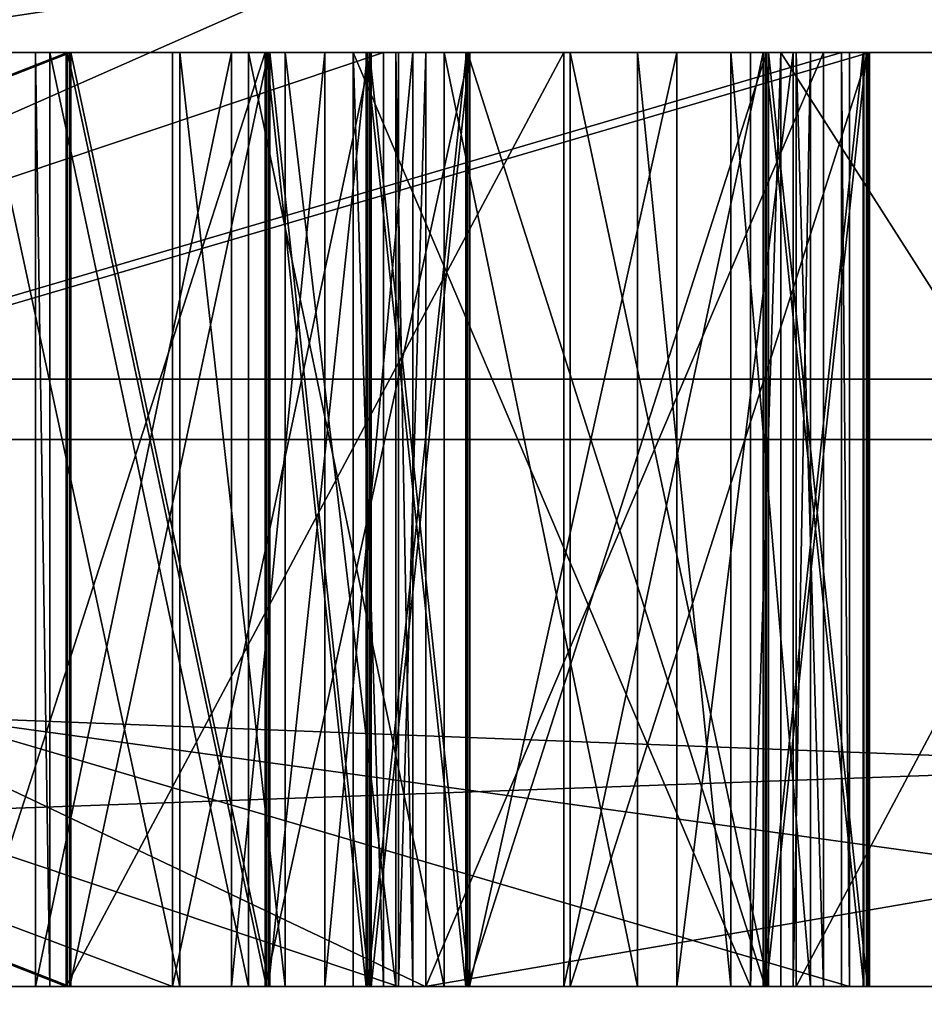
# Model space of a CAD drawing. Header units: millimetres. Extents: x -198 to 325, y 0 to 239.
# Tile 322 of 468: x 316.5999 to 316.6967, y 42.9981 to 43.1035. Entities that reach past the tile are written whole.
import ezdxf

# ---------------------------------------------------------------- set-up
doc = ezdxf.new("R2010")
doc.units = ezdxf.units.MM
doc.header["$LTSCALE"] = 65.185185
for name, color, linetype in [('2038', 7, 'CONTINUOUS'), ('2088', 7, 'CONTINUOUS'), ('2089', 7, 'CONTINUOUS'), ('2091', 7, 'CONTINUOUS'), ('2092', 7, 'CONTINUOUS'), ('307', 7, 'CONTINUOUS'), ('312', 7, 'CONTINUOUS'), ('315', 7, 'CONTINUOUS'), ('316', 7, 'CONTINUOUS'), ('320', 7, 'CONTINUOUS'), ('324', 7, 'CONTINUOUS'), ('472', 7, 'CONTINUOUS'), ('473', 7, 'CONTINUOUS'), ('474', 7, 'CONTINUOUS'), ('475', 7, 'CONTINUOUS'), ('476', 7, 'CONTINUOUS'), ('487', 7, 'CONTINUOUS'), ('488', 7, 'CONTINUOUS'), ('489', 7, 'CONTINUOUS'), ('490', 7, 'CONTINUOUS'), ('491', 7, 'CONTINUOUS'), ('493', 7, 'CONTINUOUS'), ('494', 7, 'CONTINUOUS'), ('495', 7, 'CONTINUOUS'), ('501', 7, 'CONTINUOUS'), ('502', 7, 'CONTINUOUS'), ('503', 7, 'CONTINUOUS'), ('504', 7, 'CONTINUOUS'), ('505', 7, 'CONTINUOUS'), ('506', 7, 'CONTINUOUS'), ('507', 7, 'CONTINUOUS'), ('508', 7, 'CONTINUOUS'), ('510', 7, 'CONTINUOUS'), ('511', 7, 'CONTINUOUS'), ('512', 7, 'CONTINUOUS'), ('513', 7, 'CONTINUOUS'), ('514', 7, 'CONTINUOUS'), ('515', 7, 'CONTINUOUS'), ('516', 7, 'CONTINUOUS'), ('517', 7, 'CONTINUOUS'), ('518', 7, 'CONTINUOUS'), ('520', 7, 'CONTINUOUS'), ('521', 7, 'CONTINUOUS'), ('522', 7, 'CONTINUOUS'), ('523', 7, 'CONTINUOUS'), ('524', 7, 'CONTINUOUS'), ('525', 7, 'CONTINUOUS'), ('526', 7, 'CONTINUOUS'), ('527', 7, 'CONTINUOUS'), ('528', 7, 'CONTINUOUS'), ('529', 7, 'CONTINUOUS'), ('530', 7, 'CONTINUOUS'), ('531', 7, 'CONTINUOUS'), ('532', 7, 'CONTINUOUS'), ('533', 7, 'CONTINUOUS'), ('534', 7, 'CONTINUOUS'), ('539', 7, 'CONTINUOUS'), ('540', 7, 'CONTINUOUS'), ('541', 7, 'CONTINUOUS'), ('542', 7, 'CONTINUOUS'), ('543', 7, 'CONTINUOUS'), ('544', 7, 'CONTINUOUS'), ('545', 7, 'CONTINUOUS'), ('546', 7, 'CONTINUOUS'), ('547', 7, 'CONTINUOUS'), ('548', 7, 'CONTINUOUS'), ('549', 7, 'CONTINUOUS'), ('550', 7, 'CONTINUOUS'), ('551', 7, 'CONTINUOUS'), ('552', 7, 'CONTINUOUS'), ('553', 7, 'CONTINUOUS'), ('554', 7, 'CONTINUOUS'), ('555', 7, 'CONTINUOUS'), ('556', 7, 'CONTINUOUS')]:
    doc.layers.add(name, color=color, linetype=linetype)

msp = doc.modelspace()

# ---------------------------------------------------------------- linework, layer by layer
at = {"layer": '2038', "color": 7, "linetype": 'CONTINUOUS'}
for points in [[(316.91267, 43, -11.04479), (315.94291, 43, -12.40418), (315.18989, 43, -11.82465), (316.91267, 43, -11.04479)], [(316.92915, 43, -9.16307), (316.91267, 43, -11.04479), (315.18989, 43, -11.82465), (316.92915, 43, -9.16307)], [(316.91262, 43, 11.04487), (317.7674, 43, 9.61039), (315.18991, 43, 11.82464), (316.91262, 43, 11.04487)], [(315.18991, 43, 11.82464), (317.7674, 43, 9.61039), (316.92916, 43, 9.16305), (315.18991, 43, 11.82464)], [(315.94285, 43, 12.40425), (316.91262, 43, 11.04487), (315.18991, 43, 11.82464), (315.94285, 43, 12.40425)]]:
    msp.add_3dface(points, dxfattribs=at)
at = {"layer": '2088', "color": 7, "linetype": 'CONTINUOUS'}
for points in [[(315.94285, 43, 12.40425), (314.86358, 43, 13.67844), (316.86529, 42.91213, 11.49856), (315.94285, 43, 12.40425)], [(316.86529, 42.91213, 11.49856), (314.86358, 43, 13.67844), (314.96315, 42.91213, 13.88378), (316.86529, 42.91213, 11.49856)], [(316.91262, 43, 11.04487), (315.94285, 43, 12.40425), (316.86529, 42.91213, 11.49856), (316.91262, 43, 11.04487)]]:
    msp.add_3dface(points, dxfattribs=at)
at = {"layer": '2089', "color": 7, "linetype": 'CONTINUOUS'}
for points in [[(314.96315, 42.91213, -13.88378), (315.94291, 43, -12.40418), (316.86529, 42.91213, -11.49856), (314.96315, 42.91213, -13.88378)], [(315.94291, 43, -12.40418), (316.91267, 43, -11.04479), (316.86529, 42.91213, -11.49856), (315.94291, 43, -12.40418)]]:
    msp.add_3dface(points, dxfattribs=at)
at = {"layer": '2091', "color": 7, "linetype": 'CONTINUOUS'}
for points in [[(315.18991, 43, 11.82464), (316.92916, 43, 9.16305), (314.79649, 42.5, 11.51636), (315.18991, 43, 11.82464)], [(316.92916, 43, 9.16305), (316.49026, 42.5, 8.92377), (314.79649, 42.5, 11.51636), (316.92916, 43, 9.16305)], [(316.92916, 43, 9.16305), (318.20663, 43, 6.25131), (316.49026, 42.5, 8.92377), (316.92916, 43, 9.16305)], [(318.20663, 43, 6.25131), (317.73419, 42.5, 6.08779), (316.49026, 42.5, 8.92377), (318.20663, 43, 6.25131)]]:
    msp.add_3dface(points, dxfattribs=at)
at = {"layer": '2092', "color": 7, "linetype": 'CONTINUOUS'}
for points in [[(316.92915, 43, -9.16307), (315.18989, 43, -11.82465), (316.49025, 42.5, -8.92379), (316.92915, 43, -9.16307)], [(316.92915, 43, -9.16307), (316.49025, 42.5, -8.92379), (317.73418, 42.5, -6.0878), (316.92915, 43, -9.16307)]]:
    msp.add_3dface(points, dxfattribs=at)
at = {"layer": '307', "color": 7, "linetype": 'CONTINUOUS'}
for points in [[(315.13411, 43, 11.11563), (316.80035, 43, 8.38713), (315.53269, 43, 12.41116), (315.13411, 43, 11.11563)], [(315.53269, 43, 12.41116), (316.80035, 43, 8.38713), (317.34146, 43, 9.72509), (315.53269, 43, 12.41116)], [(317.37368, 43, -7.12403), (315.91369, 43, -9.9677), (316.06529, 43, -11.71384), (317.37368, 43, -7.12403)], [(317.75294, 43, -8.95207), (317.37368, 43, -7.12403), (316.06529, 43, -11.71384), (317.75294, 43, -8.95207)]]:
    msp.add_3dface(points, dxfattribs=at)
at = {"layer": '312', "color": 7, "linetype": 'CONTINUOUS'}
for points in [[(316.64325, 43, 2.93421), (315.8805, 43, 5.78051), (316.63553, 43, 0.65498), (316.64325, 43, 2.93421)], [(316.63553, 43, 0.65498), (315.8805, 43, 5.78051), (316.34106, 43, 0.54157), (316.63553, 43, 0.65498)], [(315.88051, 43, -5.78049), (316.64325, 43, -2.93418), (316.04529, 43, -2.8288), (315.88051, 43, -5.78049)], [(316.04529, 43, -2.8288), (316.64325, 43, -2.93418), (316.3381, 43, -0.64569), (316.04529, 43, -2.8288)], [(316.3381, 43, -0.64569), (316.64325, 43, -2.93418), (316.3703, 43, -0.63622), (316.3381, 43, -0.64569)], [(316.63879, 43, 0.55087), (316.63553, 43, 0.65498), (316.34106, 43, 0.54157), (316.63879, 43, 0.55087)], [(316.64041, 43, 0.49881), (316.34268, 43, 0.48951), (316.34742, 43, 0.29165), (316.64041, 43, 0.49881)], [(316.64334, 43, 0.4051), (316.64041, 43, 0.49881), (316.34742, 43, 0.29165), (316.64334, 43, 0.4051)], [(316.6878, 43, 0.29718), (316.64334, 43, 0.4051), (316.34742, 43, 0.29165), (316.6878, 43, 0.29718)], [(316.68865, 43, 0.24511), (316.34827, 43, 0.23958), (316.35039, 43, 0.15625), (316.68865, 43, 0.24511)], [(316.60485, 43, -0.22974), (316.34953, 43, -0.22917), (316.60307, 43, -0.31998), (316.60485, 43, -0.22974)], [(316.60307, 43, -0.31998), (316.34953, 43, -0.22917), (316.60155, 43, -0.37205), (316.60307, 43, -0.31998)], [(316.60155, 43, -0.37205), (316.34953, 43, -0.22917), (316.51739, 43, -0.33832), (316.60155, 43, -0.37205)], [(316.60496, 43, -0.17765), (316.3499, 43, -0.0625), (316.34965, 43, -0.17708), (316.60496, 43, -0.17765)], [(316.60522, 43, -0.06307), (316.3499, 43, -0.0625), (316.60496, 43, -0.17765), (316.60522, 43, -0.06307)], [(316.60534, 43, -0.01099), (316.35027, 43, 0.10417), (316.35002, 43, -0.01042), (316.60534, 43, -0.01099)], [(316.61623, 43, 0.10357), (316.35027, 43, 0.10417), (316.60534, 43, -0.01099), (316.61623, 43, 0.10357)], [(316.69081, 43, 0.15549), (316.68865, 43, 0.24511), (316.35039, 43, 0.15625), (316.69081, 43, 0.15549)], [(316.3703, 43, -0.63622), (316.64325, 43, -2.93418), (316.42378, 43, -0.62736), (316.3703, 43, -0.63622)], [(316.42378, 43, -0.62736), (316.64325, 43, -2.93418), (316.59392, 43, -0.63235), (316.42378, 43, -0.62736)], [(316.53805, 43, -0.35976), (316.60155, 43, -0.37205), (316.51739, 43, -0.33832), (316.53805, 43, -0.35976)], [(316.5581, 43, -0.40204), (316.60155, 43, -0.37205), (316.53805, 43, -0.35976), (316.5581, 43, -0.40204)], [(316.59544, 43, -0.58029), (316.60155, 43, -0.37205), (316.5581, 43, -0.40204), (316.59544, 43, -0.58029)], [(316.59392, 43, -0.63235), (316.64325, 43, -2.93418), (316.62612, 43, -0.62287), (316.59392, 43, -0.63235)], [(316.61701, 43, -0.5705), (316.60155, 43, -0.37205), (316.59544, 43, -0.58029), (316.61701, 43, -0.5705)], [(316.62251, 43, -0.38308), (316.60155, 43, -0.37205), (316.61701, 43, -0.5705), (316.62251, 43, -0.38308)], [(316.62434, 43, -0.32061), (316.60485, 43, -0.22974), (316.60307, 43, -0.31998), (316.62434, 43, -0.32061)], [(316.65809, 43, -0.20902), (316.60485, 43, -0.22974), (316.6453, 43, -0.33164), (316.65809, 43, -0.20902)], [(316.6453, 43, -0.33164), (316.60485, 43, -0.22974), (316.62434, 43, -0.32061), (316.6453, 43, -0.33164)], [(316.62626, 43, -0.16728), (316.60522, 43, -0.06307), (316.60496, 43, -0.17765), (316.62626, 43, -0.16728)], [(316.62647, 43, -0.07353), (316.60522, 43, -0.06307), (316.62626, 43, -0.16728), (316.62647, 43, -0.07353)], [(316.62664, 43, -0.00062), (316.61623, 43, 0.10357), (316.60534, 43, -0.01099), (316.62664, 43, -0.00062)], [(316.63746, 43, 0.08269), (316.61623, 43, 0.10357), (316.6373, 43, 0.00978), (316.63746, 43, 0.08269)], [(316.6373, 43, 0.00978), (316.61623, 43, 0.10357), (316.62664, 43, -0.00062), (316.6373, 43, 0.00978)], [(316.62826, 43, -0.54999), (316.62251, 43, -0.38308), (316.61701, 43, -0.5705), (316.62826, 43, -0.54999)], [(316.63253, 43, -0.40422), (316.62251, 43, -0.38308), (316.62826, 43, -0.54999), (316.63253, 43, -0.40422)], [(316.62612, 43, -0.62287), (316.64325, 43, -2.93418), (316.648, 43, -0.60267), (316.62612, 43, -0.62287)], [(316.63693, 43, -0.15689), (316.62647, 43, -0.07353), (316.62626, 43, -0.16728), (316.63693, 43, -0.15689)], [(316.63709, 43, -0.08397), (316.62647, 43, -0.07353), (316.63693, 43, -0.15689), (316.63709, 43, -0.08397)], [(316.64011, 43, -0.50865), (316.63253, 43, -0.40422), (316.62826, 43, -0.54999), (316.64011, 43, -0.50865)], [(316.64194, 43, -0.44618), (316.63253, 43, -0.40422), (316.64011, 43, -0.50865), (316.64194, 43, -0.44618)], [(316.67807, 43, 0.65631), (316.64325, 43, 2.93421), (316.63553, 43, 0.65498), (316.67807, 43, 0.65631)], [(316.64761, 43, -0.13608), (316.63709, 43, -0.08397), (316.63693, 43, -0.15689), (316.64761, 43, -0.13608)], [(316.64768, 43, -0.10483), (316.63709, 43, -0.08397), (316.64761, 43, -0.13608), (316.64768, 43, -0.10483)], [(316.64798, 43, 0.03059), (316.63746, 43, 0.08269), (316.6373, 43, 0.00978), (316.64798, 43, 0.03059)], [(316.64803, 43, 0.05142), (316.63746, 43, 0.08269), (316.64798, 43, 0.03059), (316.64803, 43, 0.05142)], [(316.9, 43, 0.00001), (316.64325, 43, 2.93421), (316.84472, 43, 0.43224), (316.9, 43, 0.00001)], [(316.84472, 43, 0.43224), (316.64325, 43, 2.93421), (316.83246, 43, 0.48396), (316.84472, 43, 0.43224)], [(316.83246, 43, 0.48396), (316.64325, 43, 2.93421), (316.80989, 43, 0.52494), (316.83246, 43, 0.48396)], [(316.80989, 43, 0.52494), (316.64325, 43, 2.93421), (316.77734, 43, 0.54477), (316.80989, 43, 0.52494)], [(316.77734, 43, 0.54477), (316.64325, 43, 2.93421), (316.74512, 43, 0.55419), (316.77734, 43, 0.54477)], [(316.74512, 43, 0.55419), (316.64325, 43, 2.93421), (316.68132, 43, 0.55219), (316.74512, 43, 0.55419)], [(316.68132, 43, 0.55219), (316.64325, 43, 2.93421), (316.67807, 43, 0.65631), (316.68132, 43, 0.55219)], [(316.64325, 43, -2.93418), (316.9, 43, 0.00001), (316.67018, 43, -0.57206), (316.64325, 43, -2.93418)], [(316.648, 43, -0.60267), (316.64325, 43, -2.93418), (316.67018, 43, -0.57206), (316.648, 43, -0.60267)], [(316.68587, 43, 0.40643), (316.64334, 43, 0.4051), (316.6878, 43, 0.29718), (316.68587, 43, 0.40643)], [(316.66596, 43, -0.35309), (316.65809, 43, -0.20902), (316.6453, 43, -0.33164), (316.66596, 43, -0.35309)], [(316.6478, 43, -0.05275), (316.67964, 43, -0.08407), (316.67978, 43, -0.02157), (316.6478, 43, -0.05275)], [(316.67941, 43, -0.18823), (316.65809, 43, -0.20902), (316.67598, 43, -0.37423), (316.67941, 43, -0.18823)], [(316.67598, 43, -0.37423), (316.65809, 43, -0.20902), (316.66596, 43, -0.35309), (316.67598, 43, -0.37423)], [(316.65878, 43, 0.10348), (316.68001, 43, 0.0826), (316.6907, 43, 0.10341), (316.65878, 43, 0.10348)], [(316.67018, 43, -0.57206), (316.9, 43, 0.00001), (316.68265, 43, -0.5099), (316.67018, 43, -0.57206)], [(316.68448, 43, -0.44742), (316.67941, 43, -0.18823), (316.67598, 43, -0.37423), (316.68448, 43, -0.44742)], [(316.69012, 43, -0.15701), (316.67941, 43, -0.18823), (316.68448, 43, -0.44742), (316.69012, 43, -0.15701)], [(316.67964, 43, -0.08407), (316.69021, 43, -0.11534), (316.67978, 43, -0.02157), (316.67964, 43, -0.08407)], [(316.67978, 43, -0.02157), (316.69021, 43, -0.11534), (316.69049, 43, 0.00966), (316.67978, 43, -0.02157)], [(316.68001, 43, 0.0826), (316.69058, 43, 0.05132), (316.6907, 43, 0.10341), (316.68001, 43, 0.0826)], [(316.68265, 43, -0.5099), (316.9, 43, 0.00001), (316.68448, 43, -0.44742), (316.68265, 43, -0.5099)], [(316.68294, 43, 0.50014), (316.68587, 43, 0.40643), (316.73611, 43, 0.5018), (316.68294, 43, 0.50014)], [(316.9, 43, 0.00001), (316.69012, 43, -0.15701), (316.68448, 43, -0.44742), (316.9, 43, 0.00001)], [(316.73611, 43, 0.5018), (316.68587, 43, 0.40643), (316.69081, 43, 0.15549), (316.73611, 43, 0.5018)], [(316.68587, 43, 0.40643), (316.6878, 43, 0.29718), (316.69081, 43, 0.15549), (316.68587, 43, 0.40643)], [(316.6878, 43, 0.29718), (316.68865, 43, 0.24511), (316.69081, 43, 0.15549), (316.6878, 43, 0.29718)], [(316.69012, 43, -0.15701), (316.9, 43, 0.00001), (316.69021, 43, -0.11534), (316.69012, 43, -0.15701)], [(316.69021, 43, -0.11534), (316.9, 43, 0.00001), (316.69049, 43, 0.00966), (316.69021, 43, -0.11534)], [(316.69049, 43, 0.00966), (316.9, 43, 0.00001), (316.69058, 43, 0.05132), (316.69049, 43, 0.00966)], [(316.69058, 43, 0.05132), (316.9, 43, 0.00001), (316.6907, 43, 0.10341), (316.69058, 43, 0.05132)], [(316.6907, 43, 0.10341), (316.9, 43, 0.00001), (316.69081, 43, 0.15549), (316.6907, 43, 0.10341)], [(316.9, 43, 0.00001), (316.79501, 43, 0.24683), (316.69081, 43, 0.15549), (316.9, 43, 0.00001)], [(316.79501, 43, 0.24683), (316.73611, 43, 0.5018), (316.69081, 43, 0.15549), (316.79501, 43, 0.24683)]]:
    msp.add_3dface(points, dxfattribs=at)
at = {"layer": '315', "color": 7, "linetype": 'CONTINUOUS'}
for points in [[(317.47162, 43.06504, 9.79497), (316.36572, 43.21787, 11.63752), (315.64987, 43.06504, 12.50122), (317.47162, 43.06504, 9.79497)], [(315.96114, 43.21787, -12.18649), (317.6872, 43.21787, -9.50956), (316.18004, 43.06504, -11.807), (315.96114, 43.21787, -12.18649)], [(316.18004, 43.06504, -11.807), (317.6872, 43.21787, -9.50956), (317.88207, 43.06504, -9.02389), (316.18004, 43.06504, -11.807)], [(317.99989, 43.21787, 8.90352), (316.36572, 43.21787, 11.63752), (317.47162, 43.06504, 9.79497), (317.99989, 43.21787, 8.90352)], [(315.53269, 43, 12.41116), (317.34146, 43, 9.72509), (315.64987, 43.06504, 12.50122), (315.53269, 43, 12.41116)], [(317.34146, 43, 9.72509), (317.47162, 43.06504, 9.79497), (315.64987, 43.06504, 12.50122), (317.34146, 43, 9.72509)], [(317.75294, 43, -8.95207), (316.06529, 43, -11.71384), (317.88207, 43.06504, -9.02389), (317.75294, 43, -8.95207)], [(316.06529, 43, -11.71384), (316.18004, 43.06504, -11.807), (317.88207, 43.06504, -9.02389), (316.06529, 43, -11.71384)]]:
    msp.add_3dface(points, dxfattribs=at)
at = {"layer": '316', "color": 7, "linetype": 'CONTINUOUS'}
for points in [[(316.80035, 43, 8.38713), (315.13411, 43, 11.11563), (315.48727, 43.18118, 10.26198), (316.80035, 43, 8.38713)], [(316.80035, 43, 8.38713), (315.48727, 43.18118, 10.26198), (316.95693, 43.18118, 7.59119), (316.80035, 43, 8.38713)], [(315.91369, 43, -9.9677), (317.10894, 43.18118, -7.24209), (315.69432, 43.18118, -9.94243), (315.91369, 43, -9.9677)], [(315.91369, 43, -9.9677), (317.37368, 43, -7.12403), (317.10894, 43.18118, -7.24209), (315.91369, 43, -9.9677)]]:
    msp.add_3dface(points, dxfattribs=at)
at = {"layer": '320', "color": 7, "linetype": 'CONTINUOUS'}
for points in [[(316.06874, 43.2, -5.84855), (316.84021, 43.2, -2.96939), (316.51996, 43.05858, -4.18342), (316.06874, 43.2, -5.84855)], [(316.84021, 43.2, 2.96939), (316.06874, 43.2, 5.84855), (316.51996, 43.05858, 4.18342), (316.84021, 43.2, 2.96939)], [(316.84021, 43.2, -2.96939), (316.98322, 43.05858, -1.40727), (316.51996, 43.05858, -4.18342), (316.84021, 43.2, -2.96939)], [(316.84021, 43.2, 2.96939), (316.51996, 43.05858, 4.18342), (316.98322, 43.05858, 1.40727), (316.84021, 43.2, 2.96939)], [(315.8805, 43, 5.78051), (316.64325, 43, 2.93421), (316.51996, 43.05858, 4.18342), (315.8805, 43, 5.78051)], [(316.64325, 43, -2.93418), (315.88051, 43, -5.78049), (316.51996, 43.05858, -4.18342), (316.64325, 43, -2.93418)], [(316.51996, 43.05858, 4.18342), (316.64325, 43, 2.93421), (316.98322, 43.05858, 1.40727), (316.51996, 43.05858, 4.18342)], [(316.98322, 43.05858, -1.40727), (316.64325, 43, -2.93418), (316.51996, 43.05858, -4.18342), (316.98322, 43.05858, -1.40727)], [(316.64325, 43, 2.93421), (316.9, 43, 0.00001), (316.98322, 43.05858, 1.40727), (316.64325, 43, 2.93421)], [(316.9, 43, 0.00001), (316.64325, 43, -2.93418), (316.98322, 43.05858, -1.40727), (316.9, 43, 0.00001)]]:
    msp.add_3dface(points, dxfattribs=at)
at = {"layer": '324', "color": 7, "linetype": 'CONTINUOUS'}
for points in [[(316.34106, 43.1, 0.54157), (316.34268, 43.1, 0.48951), (316.63879, 43.1, 0.55087), (316.34106, 43.1, 0.54157)], [(316.63879, 43.1, 0.55087), (316.34268, 43.1, 0.48951), (316.64041, 43.1, 0.49881), (316.63879, 43.1, 0.55087)], [(316.34742, 43.1, 0.29165), (316.34827, 43.1, 0.23958), (316.6878, 43.1, 0.29718), (316.34742, 43.1, 0.29165)], [(316.6878, 43.1, 0.29718), (316.34827, 43.1, 0.23958), (316.68865, 43.1, 0.24511), (316.6878, 43.1, 0.29718)], [(316.34953, 43.1, -0.22917), (316.60485, 43.1, -0.22974), (316.34965, 43.1, -0.17708), (316.34953, 43.1, -0.22917)], [(316.34965, 43.1, -0.17708), (316.60485, 43.1, -0.22974), (316.60496, 43.1, -0.17765), (316.34965, 43.1, -0.17708)], [(316.3499, 43.1, -0.0625), (316.60522, 43.1, -0.06307), (316.35002, 43.1, -0.01042), (316.3499, 43.1, -0.0625)], [(316.35002, 43.1, -0.01042), (316.60522, 43.1, -0.06307), (316.60534, 43.1, -0.01099), (316.35002, 43.1, -0.01042)], [(316.35039, 43.1, 0.15625), (316.35027, 43.1, 0.10417), (316.61623, 43.1, 0.10357), (316.35039, 43.1, 0.15625)], [(316.69081, 43.1, 0.15549), (316.35039, 43.1, 0.15625), (316.6907, 43.1, 0.10341), (316.69081, 43.1, 0.15549)], [(316.6907, 43.1, 0.10341), (316.35039, 43.1, 0.15625), (316.65878, 43.1, 0.10348), (316.6907, 43.1, 0.10341)], [(316.65878, 43.1, 0.10348), (316.35039, 43.1, 0.15625), (316.61623, 43.1, 0.10357), (316.65878, 43.1, 0.10348)], [(316.62612, 43.1, -0.62287), (316.59544, 43.1, -0.58029), (316.59392, 43.1, -0.63235), (316.62612, 43.1, -0.62287)], [(316.61701, 43.1, -0.5705), (316.59544, 43.1, -0.58029), (316.62612, 43.1, -0.62287), (316.61701, 43.1, -0.5705)], [(316.60155, 43.1, -0.37205), (316.62251, 43.1, -0.38308), (316.60307, 43.1, -0.31998), (316.60155, 43.1, -0.37205)], [(316.60307, 43.1, -0.31998), (316.62251, 43.1, -0.38308), (316.62434, 43.1, -0.32061), (316.60307, 43.1, -0.31998)], [(316.60485, 43.1, -0.22974), (316.65809, 43.1, -0.20902), (316.60496, 43.1, -0.17765), (316.60485, 43.1, -0.22974)], [(316.60496, 43.1, -0.17765), (316.65809, 43.1, -0.20902), (316.62626, 43.1, -0.16728), (316.60496, 43.1, -0.17765)], [(316.60522, 43.1, -0.06307), (316.62647, 43.1, -0.07353), (316.60534, 43.1, -0.01099), (316.60522, 43.1, -0.06307)], [(316.60534, 43.1, -0.01099), (316.62647, 43.1, -0.07353), (316.62664, 43.1, -0.00062), (316.60534, 43.1, -0.01099)], [(316.63746, 43.1, 0.08269), (316.65878, 43.1, 0.10348), (316.61623, 43.1, 0.10357), (316.63746, 43.1, 0.08269)], [(316.62826, 43.1, -0.54999), (316.61701, 43.1, -0.5705), (316.62612, 43.1, -0.62287), (316.62826, 43.1, -0.54999)], [(316.62251, 43.1, -0.38308), (316.63253, 43.1, -0.40422), (316.62434, 43.1, -0.32061), (316.62251, 43.1, -0.38308)], [(316.63253, 43.1, -0.40422), (316.64194, 43.1, -0.44618), (316.62434, 43.1, -0.32061), (316.63253, 43.1, -0.40422)], [(316.62434, 43.1, -0.32061), (316.64194, 43.1, -0.44618), (316.6453, 43.1, -0.33164), (316.62434, 43.1, -0.32061)], [(316.648, 43.1, -0.60267), (316.62826, 43.1, -0.54999), (316.62612, 43.1, -0.62287), (316.648, 43.1, -0.60267)], [(316.62626, 43.1, -0.16728), (316.65809, 43.1, -0.20902), (316.63693, 43.1, -0.15689), (316.62626, 43.1, -0.16728)], [(316.62647, 43.1, -0.07353), (316.63709, 43.1, -0.08397), (316.62664, 43.1, -0.00062), (316.62647, 43.1, -0.07353)], [(316.62664, 43.1, -0.00062), (316.63709, 43.1, -0.08397), (316.6373, 43.1, 0.00978), (316.62664, 43.1, -0.00062)], [(316.64011, 43.1, -0.50865), (316.62826, 43.1, -0.54999), (316.648, 43.1, -0.60267), (316.64011, 43.1, -0.50865)], [(316.63553, 43.1, 0.65498), (316.63879, 43.1, 0.55087), (316.67807, 43.1, 0.65631), (316.63553, 43.1, 0.65498)], [(316.63693, 43.1, -0.15689), (316.65809, 43.1, -0.20902), (316.64761, 43.1, -0.13608), (316.63693, 43.1, -0.15689)], [(316.63709, 43.1, -0.08397), (316.64768, 43.1, -0.10483), (316.6373, 43.1, 0.00978), (316.63709, 43.1, -0.08397)], [(316.64768, 43.1, -0.10483), (316.6478, 43.1, -0.05275), (316.6373, 43.1, 0.00978), (316.64768, 43.1, -0.10483)], [(316.6373, 43.1, 0.00978), (316.6478, 43.1, -0.05275), (316.64798, 43.1, 0.03059), (316.6373, 43.1, 0.00978)], [(316.64803, 43.1, 0.05142), (316.65878, 43.1, 0.10348), (316.63746, 43.1, 0.08269), (316.64803, 43.1, 0.05142)], [(316.67807, 43.1, 0.65631), (316.63879, 43.1, 0.55087), (316.64041, 43.1, 0.49881), (316.67807, 43.1, 0.65631)], [(316.64194, 43.1, -0.44618), (316.64011, 43.1, -0.50865), (316.648, 43.1, -0.60267), (316.64194, 43.1, -0.44618)], [(316.64334, 43.1, 0.4051), (316.67807, 43.1, 0.65631), (316.64041, 43.1, 0.49881), (316.64334, 43.1, 0.4051)], [(316.6453, 43.1, -0.33164), (316.64194, 43.1, -0.44618), (316.648, 43.1, -0.60267), (316.6453, 43.1, -0.33164)], [(316.68132, 43.1, 0.55219), (316.67807, 43.1, 0.65631), (316.64334, 43.1, 0.4051), (316.68132, 43.1, 0.55219)], [(316.68294, 43.1, 0.50014), (316.68132, 43.1, 0.55219), (316.64334, 43.1, 0.4051), (316.68294, 43.1, 0.50014)], [(316.68587, 43.1, 0.40643), (316.68294, 43.1, 0.50014), (316.64334, 43.1, 0.4051), (316.68587, 43.1, 0.40643)], [(316.66596, 43.1, -0.35309), (316.6453, 43.1, -0.33164), (316.648, 43.1, -0.60267), (316.66596, 43.1, -0.35309)], [(316.64761, 43.1, -0.13608), (316.65809, 43.1, -0.20902), (316.64768, 43.1, -0.10483), (316.64761, 43.1, -0.13608)], [(316.65809, 43.1, -0.20902), (316.6478, 43.1, -0.05275), (316.64768, 43.1, -0.10483), (316.65809, 43.1, -0.20902)], [(316.6478, 43.1, -0.05275), (316.67978, 43.1, -0.02157), (316.64798, 43.1, 0.03059), (316.6478, 43.1, -0.05275)], [(316.67964, 43.1, -0.08407), (316.6478, 43.1, -0.05275), (316.67941, 43.1, -0.18823), (316.67964, 43.1, -0.08407)], [(316.67941, 43.1, -0.18823), (316.6478, 43.1, -0.05275), (316.65809, 43.1, -0.20902), (316.67941, 43.1, -0.18823)], [(316.64798, 43.1, 0.03059), (316.67978, 43.1, -0.02157), (316.64803, 43.1, 0.05142), (316.64798, 43.1, 0.03059)], [(316.67018, 43.1, -0.57206), (316.66596, 43.1, -0.35309), (316.648, 43.1, -0.60267), (316.67018, 43.1, -0.57206)], [(316.67978, 43.1, -0.02157), (316.65878, 43.1, 0.10348), (316.64803, 43.1, 0.05142), (316.67978, 43.1, -0.02157)], [(316.68001, 43.1, 0.0826), (316.65878, 43.1, 0.10348), (316.67978, 43.1, -0.02157), (316.68001, 43.1, 0.0826)], [(316.67598, 43.1, -0.37423), (316.66596, 43.1, -0.35309), (316.67018, 43.1, -0.57206), (316.67598, 43.1, -0.37423)], [(316.68265, 43.1, -0.5099), (316.67598, 43.1, -0.37423), (316.67018, 43.1, -0.57206), (316.68265, 43.1, -0.5099)], [(316.68448, 43.1, -0.44742), (316.67598, 43.1, -0.37423), (316.68265, 43.1, -0.5099), (316.68448, 43.1, -0.44742)], [(316.69012, 43.1, -0.15701), (316.67964, 43.1, -0.08407), (316.67941, 43.1, -0.18823), (316.69012, 43.1, -0.15701)], [(316.69021, 43.1, -0.11534), (316.67964, 43.1, -0.08407), (316.69012, 43.1, -0.15701), (316.69021, 43.1, -0.11534)], [(316.69049, 43.1, 0.00966), (316.68001, 43.1, 0.0826), (316.67978, 43.1, -0.02157), (316.69049, 43.1, 0.00966)], [(316.69058, 43.1, 0.05132), (316.68001, 43.1, 0.0826), (316.69049, 43.1, 0.00966), (316.69058, 43.1, 0.05132)], [(316.74512, 43.1, 0.55419), (316.68132, 43.1, 0.55219), (316.73611, 43.1, 0.5018), (316.74512, 43.1, 0.55419)], [(316.73611, 43.1, 0.5018), (316.68132, 43.1, 0.55219), (316.68294, 43.1, 0.50014), (316.73611, 43.1, 0.5018)]]:
    msp.add_3dface(points, dxfattribs=at)
at = {"layer": '472', "color": 7, "linetype": 'CONTINUOUS'}
for points in [[(316.34268, 43, 0.48951), (316.64041, 43, 0.49881), (316.34268, 43.1, 0.48951), (316.34268, 43, 0.48951)], [(316.34268, 43.1, 0.48951), (316.64041, 43, 0.49881), (316.64041, 43.1, 0.49881), (316.34268, 43.1, 0.48951)]]:
    msp.add_3dface(points, dxfattribs=at)
at = {"layer": '473', "color": 7, "linetype": 'CONTINUOUS'}
for points in [[(316.64041, 43, 0.49881), (316.64334, 43, 0.4051), (316.64334, 43.1, 0.4051), (316.64041, 43, 0.49881)], [(316.64041, 43, 0.49881), (316.64334, 43.1, 0.4051), (316.64041, 43.1, 0.49881), (316.64041, 43, 0.49881)]]:
    msp.add_3dface(points, dxfattribs=at)
at = {"layer": '474', "color": 7, "linetype": 'CONTINUOUS'}
for points in [[(316.64334, 43, 0.4051), (316.68587, 43, 0.40643), (316.68587, 43.1, 0.40643), (316.64334, 43, 0.4051)], [(316.64334, 43, 0.4051), (316.68587, 43.1, 0.40643), (316.64334, 43.1, 0.4051), (316.64334, 43, 0.4051)]]:
    msp.add_3dface(points, dxfattribs=at)
at = {"layer": '475', "color": 7, "linetype": 'CONTINUOUS'}
for points in [[(316.68587, 43, 0.40643), (316.68294, 43, 0.50014), (316.68294, 43.1, 0.50014), (316.68587, 43, 0.40643)], [(316.68587, 43, 0.40643), (316.68294, 43.1, 0.50014), (316.68587, 43.1, 0.40643), (316.68587, 43, 0.40643)]]:
    msp.add_3dface(points, dxfattribs=at)
at = {"layer": '476', "color": 7, "linetype": 'CONTINUOUS'}
for points in [[(316.68294, 43, 0.50014), (316.73611, 43, 0.5018), (316.73611, 43.1, 0.5018), (316.68294, 43, 0.50014)], [(316.68294, 43, 0.50014), (316.73611, 43.1, 0.5018), (316.68294, 43.1, 0.50014), (316.68294, 43, 0.50014)]]:
    msp.add_3dface(points, dxfattribs=at)
at = {"layer": '487', "color": 7, "linetype": 'CONTINUOUS'}
for points in [[(316.74512, 43, 0.55419), (316.68132, 43, 0.55219), (316.68132, 43.1, 0.55219), (316.74512, 43, 0.55419)], [(316.74512, 43, 0.55419), (316.68132, 43.1, 0.55219), (316.74512, 43.1, 0.55419), (316.74512, 43, 0.55419)]]:
    msp.add_3dface(points, dxfattribs=at)
at = {"layer": '488', "color": 7, "linetype": 'CONTINUOUS'}
for points in [[(316.68132, 43, 0.55219), (316.67807, 43, 0.65631), (316.68132, 43.1, 0.55219), (316.68132, 43, 0.55219)], [(316.67807, 43, 0.65631), (316.67807, 43.1, 0.65631), (316.68132, 43.1, 0.55219), (316.67807, 43, 0.65631)]]:
    msp.add_3dface(points, dxfattribs=at)
at = {"layer": '489', "color": 7, "linetype": 'CONTINUOUS'}
for points in [[(316.67807, 43, 0.65631), (316.63553, 43, 0.65498), (316.63553, 43.1, 0.65498), (316.67807, 43, 0.65631)], [(316.67807, 43, 0.65631), (316.63553, 43.1, 0.65498), (316.67807, 43.1, 0.65631), (316.67807, 43, 0.65631)]]:
    msp.add_3dface(points, dxfattribs=at)
at = {"layer": '490', "color": 7, "linetype": 'CONTINUOUS'}
for points in [[(316.63553, 43, 0.65498), (316.63879, 43, 0.55087), (316.63553, 43.1, 0.65498), (316.63553, 43, 0.65498)], [(316.63879, 43, 0.55087), (316.63879, 43.1, 0.55087), (316.63553, 43.1, 0.65498), (316.63879, 43, 0.55087)]]:
    msp.add_3dface(points, dxfattribs=at)
at = {"layer": '491', "color": 7, "linetype": 'CONTINUOUS'}
for points in [[(316.63879, 43, 0.55087), (316.34106, 43, 0.54157), (316.63879, 43.1, 0.55087), (316.63879, 43, 0.55087)], [(316.34106, 43, 0.54157), (316.34106, 43.1, 0.54157), (316.63879, 43.1, 0.55087), (316.34106, 43, 0.54157)]]:
    msp.add_3dface(points, dxfattribs=at)
at = {"layer": '493', "color": 7, "linetype": 'CONTINUOUS'}
for points in [[(316.34827, 43, 0.23958), (316.68865, 43, 0.24511), (316.34827, 43.1, 0.23958), (316.34827, 43, 0.23958)], [(316.34827, 43.1, 0.23958), (316.68865, 43, 0.24511), (316.68865, 43.1, 0.24511), (316.34827, 43.1, 0.23958)]]:
    msp.add_3dface(points, dxfattribs=at)
at = {"layer": '494', "color": 7, "linetype": 'CONTINUOUS'}
for points in [[(316.68865, 43, 0.24511), (316.6878, 43, 0.29718), (316.6878, 43.1, 0.29718), (316.68865, 43, 0.24511)], [(316.68865, 43, 0.24511), (316.6878, 43.1, 0.29718), (316.68865, 43.1, 0.24511), (316.68865, 43, 0.24511)]]:
    msp.add_3dface(points, dxfattribs=at)
at = {"layer": '495', "color": 7, "linetype": 'CONTINUOUS'}
for points in [[(316.6878, 43, 0.29718), (316.34742, 43, 0.29165), (316.6878, 43.1, 0.29718), (316.6878, 43, 0.29718)], [(316.34742, 43, 0.29165), (316.34742, 43.1, 0.29165), (316.6878, 43.1, 0.29718), (316.34742, 43, 0.29165)]]:
    msp.add_3dface(points, dxfattribs=at)
at = {"layer": '501', "color": 7, "linetype": 'CONTINUOUS'}
for points in [[(316.35027, 43, 0.10417), (316.61623, 43, 0.10357), (316.35027, 43.1, 0.10417), (316.35027, 43, 0.10417)], [(316.35027, 43.1, 0.10417), (316.61623, 43, 0.10357), (316.61623, 43.1, 0.10357), (316.35027, 43.1, 0.10417)]]:
    msp.add_3dface(points, dxfattribs=at)
at = {"layer": '502', "color": 7, "linetype": 'CONTINUOUS'}
for points in [[(316.61623, 43, 0.10357), (316.63746, 43, 0.08269), (316.63746, 43.1, 0.08269), (316.61623, 43, 0.10357)], [(316.61623, 43, 0.10357), (316.63746, 43.1, 0.08269), (316.61623, 43.1, 0.10357), (316.61623, 43, 0.10357)]]:
    msp.add_3dface(points, dxfattribs=at)
at = {"layer": '503', "color": 7, "linetype": 'CONTINUOUS'}
for points in [[(316.63746, 43, 0.08269), (316.64803, 43, 0.05142), (316.64803, 43.1, 0.05142), (316.63746, 43, 0.08269)], [(316.63746, 43, 0.08269), (316.64803, 43.1, 0.05142), (316.63746, 43.1, 0.08269), (316.63746, 43, 0.08269)]]:
    msp.add_3dface(points, dxfattribs=at)
at = {"layer": '504', "color": 7, "linetype": 'CONTINUOUS'}
for points in [[(316.64803, 43, 0.05142), (316.64798, 43, 0.03059), (316.64798, 43.1, 0.03059), (316.64803, 43, 0.05142)], [(316.64803, 43, 0.05142), (316.64798, 43.1, 0.03059), (316.64803, 43.1, 0.05142), (316.64803, 43, 0.05142)]]:
    msp.add_3dface(points, dxfattribs=at)
at = {"layer": '505', "color": 7, "linetype": 'CONTINUOUS'}
for points in [[(316.64798, 43, 0.03059), (316.6373, 43, 0.00978), (316.6373, 43.1, 0.00978), (316.64798, 43, 0.03059)], [(316.64798, 43, 0.03059), (316.6373, 43.1, 0.00978), (316.64798, 43.1, 0.03059), (316.64798, 43, 0.03059)]]:
    msp.add_3dface(points, dxfattribs=at)
at = {"layer": '506', "color": 7, "linetype": 'CONTINUOUS'}
for points in [[(316.6373, 43, 0.00978), (316.62664, 43, -0.00062), (316.62664, 43.1, -0.00062), (316.6373, 43, 0.00978)], [(316.6373, 43, 0.00978), (316.62664, 43.1, -0.00062), (316.6373, 43.1, 0.00978), (316.6373, 43, 0.00978)]]:
    msp.add_3dface(points, dxfattribs=at)
at = {"layer": '507', "color": 7, "linetype": 'CONTINUOUS'}
for points in [[(316.62664, 43, -0.00062), (316.60534, 43, -0.01099), (316.60534, 43.1, -0.01099), (316.62664, 43, -0.00062)], [(316.62664, 43, -0.00062), (316.60534, 43.1, -0.01099), (316.62664, 43.1, -0.00062), (316.62664, 43, -0.00062)]]:
    msp.add_3dface(points, dxfattribs=at)
at = {"layer": '508', "color": 7, "linetype": 'CONTINUOUS'}
for points in [[(316.60534, 43, -0.01099), (316.35002, 43, -0.01042), (316.60534, 43.1, -0.01099), (316.60534, 43, -0.01099)], [(316.35002, 43, -0.01042), (316.35002, 43.1, -0.01042), (316.60534, 43.1, -0.01099), (316.35002, 43, -0.01042)]]:
    msp.add_3dface(points, dxfattribs=at)
at = {"layer": '510', "color": 7, "linetype": 'CONTINUOUS'}
for points in [[(316.3499, 43, -0.0625), (316.60522, 43, -0.06307), (316.3499, 43.1, -0.0625), (316.3499, 43, -0.0625)], [(316.60522, 43, -0.06307), (316.60522, 43.1, -0.06307), (316.3499, 43.1, -0.0625), (316.60522, 43, -0.06307)]]:
    msp.add_3dface(points, dxfattribs=at)
at = {"layer": '511', "color": 7, "linetype": 'CONTINUOUS'}
for points in [[(316.60522, 43, -0.06307), (316.62647, 43, -0.07353), (316.62647, 43.1, -0.07353), (316.60522, 43, -0.06307)], [(316.60522, 43, -0.06307), (316.62647, 43.1, -0.07353), (316.60522, 43.1, -0.06307), (316.60522, 43, -0.06307)]]:
    msp.add_3dface(points, dxfattribs=at)
at = {"layer": '512', "color": 7, "linetype": 'CONTINUOUS'}
for points in [[(316.62647, 43, -0.07353), (316.63709, 43, -0.08397), (316.63709, 43.1, -0.08397), (316.62647, 43, -0.07353)], [(316.62647, 43, -0.07353), (316.63709, 43.1, -0.08397), (316.62647, 43.1, -0.07353), (316.62647, 43, -0.07353)]]:
    msp.add_3dface(points, dxfattribs=at)
at = {"layer": '513', "color": 7, "linetype": 'CONTINUOUS'}
for points in [[(316.63709, 43, -0.08397), (316.64768, 43, -0.10483), (316.64768, 43.1, -0.10483), (316.63709, 43, -0.08397)], [(316.63709, 43, -0.08397), (316.64768, 43.1, -0.10483), (316.63709, 43.1, -0.08397), (316.63709, 43, -0.08397)]]:
    msp.add_3dface(points, dxfattribs=at)
at = {"layer": '514', "color": 7, "linetype": 'CONTINUOUS'}
for points in [[(316.64768, 43, -0.10483), (316.64761, 43, -0.13608), (316.64761, 43.1, -0.13608), (316.64768, 43, -0.10483)], [(316.64768, 43, -0.10483), (316.64761, 43.1, -0.13608), (316.64768, 43.1, -0.10483), (316.64768, 43, -0.10483)]]:
    msp.add_3dface(points, dxfattribs=at)
at = {"layer": '515', "color": 7, "linetype": 'CONTINUOUS'}
for points in [[(316.64761, 43, -0.13608), (316.63693, 43, -0.15689), (316.63693, 43.1, -0.15689), (316.64761, 43, -0.13608)], [(316.64761, 43, -0.13608), (316.63693, 43.1, -0.15689), (316.64761, 43.1, -0.13608), (316.64761, 43, -0.13608)]]:
    msp.add_3dface(points, dxfattribs=at)
at = {"layer": '516', "color": 7, "linetype": 'CONTINUOUS'}
for points in [[(316.63693, 43, -0.15689), (316.62626, 43, -0.16728), (316.62626, 43.1, -0.16728), (316.63693, 43, -0.15689)], [(316.63693, 43, -0.15689), (316.62626, 43.1, -0.16728), (316.63693, 43.1, -0.15689), (316.63693, 43, -0.15689)]]:
    msp.add_3dface(points, dxfattribs=at)
at = {"layer": '517', "color": 7, "linetype": 'CONTINUOUS'}
for points in [[(316.62626, 43, -0.16728), (316.60496, 43, -0.17765), (316.60496, 43.1, -0.17765), (316.62626, 43, -0.16728)], [(316.62626, 43, -0.16728), (316.60496, 43.1, -0.17765), (316.62626, 43.1, -0.16728), (316.62626, 43, -0.16728)]]:
    msp.add_3dface(points, dxfattribs=at)
at = {"layer": '518', "color": 7, "linetype": 'CONTINUOUS'}
for points in [[(316.60496, 43, -0.17765), (316.34965, 43, -0.17708), (316.60496, 43.1, -0.17765), (316.60496, 43, -0.17765)], [(316.34965, 43, -0.17708), (316.34965, 43.1, -0.17708), (316.60496, 43.1, -0.17765), (316.34965, 43, -0.17708)]]:
    msp.add_3dface(points, dxfattribs=at)
at = {"layer": '520', "color": 7, "linetype": 'CONTINUOUS'}
for points in [[(316.34953, 43, -0.22917), (316.60485, 43, -0.22974), (316.34953, 43.1, -0.22917), (316.34953, 43, -0.22917)], [(316.60485, 43, -0.22974), (316.60485, 43.1, -0.22974), (316.34953, 43.1, -0.22917), (316.60485, 43, -0.22974)]]:
    msp.add_3dface(points, dxfattribs=at)
at = {"layer": '521', "color": 7, "linetype": 'CONTINUOUS'}
for points in [[(316.60485, 43, -0.22974), (316.65809, 43, -0.20902), (316.65809, 43.1, -0.20902), (316.60485, 43, -0.22974)], [(316.60485, 43, -0.22974), (316.65809, 43.1, -0.20902), (316.60485, 43.1, -0.22974), (316.60485, 43, -0.22974)]]:
    msp.add_3dface(points, dxfattribs=at)
at = {"layer": '522', "color": 7, "linetype": 'CONTINUOUS'}
for points in [[(316.65809, 43, -0.20902), (316.67941, 43, -0.18823), (316.67941, 43.1, -0.18823), (316.65809, 43, -0.20902)], [(316.65809, 43, -0.20902), (316.67941, 43.1, -0.18823), (316.65809, 43.1, -0.20902), (316.65809, 43, -0.20902)]]:
    msp.add_3dface(points, dxfattribs=at)
at = {"layer": '523', "color": 7, "linetype": 'CONTINUOUS'}
for points in [[(316.67941, 43, -0.18823), (316.69012, 43, -0.15701), (316.69012, 43.1, -0.15701), (316.67941, 43, -0.18823)], [(316.67941, 43, -0.18823), (316.69012, 43.1, -0.15701), (316.67941, 43.1, -0.18823), (316.67941, 43, -0.18823)]]:
    msp.add_3dface(points, dxfattribs=at)
at = {"layer": '524', "color": 7, "linetype": 'CONTINUOUS'}
for points in [[(316.69012, 43, -0.15701), (316.69021, 43, -0.11534), (316.69021, 43.1, -0.11534), (316.69012, 43, -0.15701)], [(316.69012, 43, -0.15701), (316.69021, 43.1, -0.11534), (316.69012, 43.1, -0.15701), (316.69012, 43, -0.15701)]]:
    msp.add_3dface(points, dxfattribs=at)
at = {"layer": '525', "color": 7, "linetype": 'CONTINUOUS'}
for points in [[(316.69021, 43, -0.11534), (316.67964, 43, -0.08407), (316.67964, 43.1, -0.08407), (316.69021, 43, -0.11534)], [(316.69021, 43, -0.11534), (316.67964, 43.1, -0.08407), (316.69021, 43.1, -0.11534), (316.69021, 43, -0.11534)]]:
    msp.add_3dface(points, dxfattribs=at)
at = {"layer": '526', "color": 7, "linetype": 'CONTINUOUS'}
for points in [[(316.67964, 43, -0.08407), (316.6478, 43, -0.05275), (316.6478, 43.1, -0.05275), (316.67964, 43, -0.08407)], [(316.67964, 43, -0.08407), (316.6478, 43.1, -0.05275), (316.67964, 43.1, -0.08407), (316.67964, 43, -0.08407)]]:
    msp.add_3dface(points, dxfattribs=at)
at = {"layer": '527', "color": 7, "linetype": 'CONTINUOUS'}
for points in [[(316.6478, 43, -0.05275), (316.67978, 43, -0.02157), (316.67978, 43.1, -0.02157), (316.6478, 43, -0.05275)], [(316.6478, 43, -0.05275), (316.67978, 43.1, -0.02157), (316.6478, 43.1, -0.05275), (316.6478, 43, -0.05275)]]:
    msp.add_3dface(points, dxfattribs=at)
at = {"layer": '528', "color": 7, "linetype": 'CONTINUOUS'}
for points in [[(316.67978, 43, -0.02157), (316.69049, 43, 0.00966), (316.69049, 43.1, 0.00966), (316.67978, 43, -0.02157)], [(316.67978, 43, -0.02157), (316.69049, 43.1, 0.00966), (316.67978, 43.1, -0.02157), (316.67978, 43, -0.02157)]]:
    msp.add_3dface(points, dxfattribs=at)
at = {"layer": '529', "color": 7, "linetype": 'CONTINUOUS'}
for points in [[(316.69049, 43, 0.00966), (316.69058, 43, 0.05132), (316.69058, 43.1, 0.05132), (316.69049, 43, 0.00966)], [(316.69049, 43, 0.00966), (316.69058, 43.1, 0.05132), (316.69049, 43.1, 0.00966), (316.69049, 43, 0.00966)]]:
    msp.add_3dface(points, dxfattribs=at)
at = {"layer": '530', "color": 7, "linetype": 'CONTINUOUS'}
for points in [[(316.69058, 43, 0.05132), (316.68001, 43, 0.0826), (316.68001, 43.1, 0.0826), (316.69058, 43, 0.05132)], [(316.69058, 43, 0.05132), (316.68001, 43.1, 0.0826), (316.69058, 43.1, 0.05132), (316.69058, 43, 0.05132)]]:
    msp.add_3dface(points, dxfattribs=at)
at = {"layer": '531', "color": 7, "linetype": 'CONTINUOUS'}
for points in [[(316.68001, 43, 0.0826), (316.65878, 43, 0.10348), (316.65878, 43.1, 0.10348), (316.68001, 43, 0.0826)], [(316.68001, 43, 0.0826), (316.65878, 43.1, 0.10348), (316.68001, 43.1, 0.0826), (316.68001, 43, 0.0826)]]:
    msp.add_3dface(points, dxfattribs=at)
at = {"layer": '532', "color": 7, "linetype": 'CONTINUOUS'}
for points in [[(316.65878, 43, 0.10348), (316.6907, 43, 0.10341), (316.6907, 43.1, 0.10341), (316.65878, 43, 0.10348)], [(316.65878, 43, 0.10348), (316.6907, 43.1, 0.10341), (316.65878, 43.1, 0.10348), (316.65878, 43, 0.10348)]]:
    msp.add_3dface(points, dxfattribs=at)
at = {"layer": '533', "color": 7, "linetype": 'CONTINUOUS'}
for points in [[(316.6907, 43, 0.10341), (316.69081, 43, 0.15549), (316.69081, 43.1, 0.15549), (316.6907, 43, 0.10341)], [(316.6907, 43, 0.10341), (316.69081, 43.1, 0.15549), (316.6907, 43.1, 0.10341), (316.6907, 43, 0.10341)]]:
    msp.add_3dface(points, dxfattribs=at)
at = {"layer": '534', "color": 7, "linetype": 'CONTINUOUS'}
for points in [[(316.69081, 43, 0.15549), (316.35039, 43, 0.15625), (316.69081, 43.1, 0.15549), (316.69081, 43, 0.15549)], [(316.35039, 43, 0.15625), (316.35039, 43.1, 0.15625), (316.69081, 43.1, 0.15549), (316.35039, 43, 0.15625)]]:
    msp.add_3dface(points, dxfattribs=at)
at = {"layer": '539', "color": 7, "linetype": 'CONTINUOUS'}
for points in [[(316.59392, 43, -0.63235), (316.62612, 43, -0.62287), (316.62612, 43.1, -0.62287), (316.59392, 43, -0.63235)], [(316.59392, 43, -0.63235), (316.62612, 43.1, -0.62287), (316.59392, 43.1, -0.63235), (316.59392, 43, -0.63235)]]:
    msp.add_3dface(points, dxfattribs=at)
at = {"layer": '540', "color": 7, "linetype": 'CONTINUOUS'}
for points in [[(316.62612, 43, -0.62287), (316.648, 43, -0.60267), (316.648, 43.1, -0.60267), (316.62612, 43, -0.62287)], [(316.62612, 43, -0.62287), (316.648, 43.1, -0.60267), (316.62612, 43.1, -0.62287), (316.62612, 43, -0.62287)]]:
    msp.add_3dface(points, dxfattribs=at)
at = {"layer": '541', "color": 7, "linetype": 'CONTINUOUS'}
for points in [[(316.648, 43, -0.60267), (316.67018, 43, -0.57206), (316.67018, 43.1, -0.57206), (316.648, 43, -0.60267)], [(316.648, 43, -0.60267), (316.67018, 43.1, -0.57206), (316.648, 43.1, -0.60267), (316.648, 43, -0.60267)]]:
    msp.add_3dface(points, dxfattribs=at)
at = {"layer": '542', "color": 7, "linetype": 'CONTINUOUS'}
for points in [[(316.67018, 43, -0.57206), (316.68265, 43, -0.5099), (316.68265, 43.1, -0.5099), (316.67018, 43, -0.57206)], [(316.67018, 43, -0.57206), (316.68265, 43.1, -0.5099), (316.67018, 43.1, -0.57206), (316.67018, 43, -0.57206)]]:
    msp.add_3dface(points, dxfattribs=at)
at = {"layer": '543', "color": 7, "linetype": 'CONTINUOUS'}
for points in [[(316.68265, 43, -0.5099), (316.68448, 43, -0.44742), (316.68448, 43.1, -0.44742), (316.68265, 43, -0.5099)], [(316.68265, 43, -0.5099), (316.68448, 43.1, -0.44742), (316.68265, 43.1, -0.5099), (316.68265, 43, -0.5099)]]:
    msp.add_3dface(points, dxfattribs=at)
at = {"layer": '544', "color": 7, "linetype": 'CONTINUOUS'}
for points in [[(316.68448, 43, -0.44742), (316.67598, 43, -0.37423), (316.67598, 43.1, -0.37423), (316.68448, 43, -0.44742)], [(316.68448, 43, -0.44742), (316.67598, 43.1, -0.37423), (316.68448, 43.1, -0.44742), (316.68448, 43, -0.44742)]]:
    msp.add_3dface(points, dxfattribs=at)
at = {"layer": '545', "color": 7, "linetype": 'CONTINUOUS'}
for points in [[(316.67598, 43, -0.37423), (316.66596, 43, -0.35309), (316.66596, 43.1, -0.35309), (316.67598, 43, -0.37423)], [(316.67598, 43, -0.37423), (316.66596, 43.1, -0.35309), (316.67598, 43.1, -0.37423), (316.67598, 43, -0.37423)]]:
    msp.add_3dface(points, dxfattribs=at)
at = {"layer": '546', "color": 7, "linetype": 'CONTINUOUS'}
for points in [[(316.66596, 43, -0.35309), (316.6453, 43, -0.33164), (316.6453, 43.1, -0.33164), (316.66596, 43, -0.35309)], [(316.66596, 43, -0.35309), (316.6453, 43.1, -0.33164), (316.66596, 43.1, -0.35309), (316.66596, 43, -0.35309)]]:
    msp.add_3dface(points, dxfattribs=at)
at = {"layer": '547', "color": 7, "linetype": 'CONTINUOUS'}
for points in [[(316.6453, 43, -0.33164), (316.62434, 43, -0.32061), (316.62434, 43.1, -0.32061), (316.6453, 43, -0.33164)], [(316.6453, 43, -0.33164), (316.62434, 43.1, -0.32061), (316.6453, 43.1, -0.33164), (316.6453, 43, -0.33164)]]:
    msp.add_3dface(points, dxfattribs=at)
at = {"layer": '548', "color": 7, "linetype": 'CONTINUOUS'}
for points in [[(316.62434, 43, -0.32061), (316.60307, 43, -0.31998), (316.60307, 43.1, -0.31998), (316.62434, 43, -0.32061)], [(316.62434, 43, -0.32061), (316.60307, 43.1, -0.31998), (316.62434, 43.1, -0.32061), (316.62434, 43, -0.32061)]]:
    msp.add_3dface(points, dxfattribs=at)
at = {"layer": '549', "color": 7, "linetype": 'CONTINUOUS'}
for points in [[(316.60307, 43, -0.31998), (316.60155, 43, -0.37205), (316.60155, 43.1, -0.37205), (316.60307, 43, -0.31998)], [(316.60307, 43, -0.31998), (316.60155, 43.1, -0.37205), (316.60307, 43.1, -0.31998), (316.60307, 43, -0.31998)]]:
    msp.add_3dface(points, dxfattribs=at)
at = {"layer": '550', "color": 7, "linetype": 'CONTINUOUS'}
for points in [[(316.60155, 43, -0.37205), (316.62251, 43, -0.38308), (316.62251, 43.1, -0.38308), (316.60155, 43, -0.37205)], [(316.60155, 43, -0.37205), (316.62251, 43.1, -0.38308), (316.60155, 43.1, -0.37205), (316.60155, 43, -0.37205)]]:
    msp.add_3dface(points, dxfattribs=at)
at = {"layer": '551', "color": 7, "linetype": 'CONTINUOUS'}
for points in [[(316.62251, 43, -0.38308), (316.63253, 43, -0.40422), (316.63253, 43.1, -0.40422), (316.62251, 43, -0.38308)], [(316.62251, 43, -0.38308), (316.63253, 43.1, -0.40422), (316.62251, 43.1, -0.38308), (316.62251, 43, -0.38308)]]:
    msp.add_3dface(points, dxfattribs=at)
at = {"layer": '552', "color": 7, "linetype": 'CONTINUOUS'}
for points in [[(316.63253, 43, -0.40422), (316.64194, 43, -0.44618), (316.64194, 43.1, -0.44618), (316.63253, 43, -0.40422)], [(316.63253, 43, -0.40422), (316.64194, 43.1, -0.44618), (316.63253, 43.1, -0.40422), (316.63253, 43, -0.40422)]]:
    msp.add_3dface(points, dxfattribs=at)
at = {"layer": '553', "color": 7, "linetype": 'CONTINUOUS'}
for points in [[(316.64194, 43, -0.44618), (316.64011, 43, -0.50865), (316.64011, 43.1, -0.50865), (316.64194, 43, -0.44618)], [(316.64194, 43, -0.44618), (316.64011, 43.1, -0.50865), (316.64194, 43.1, -0.44618), (316.64194, 43, -0.44618)]]:
    msp.add_3dface(points, dxfattribs=at)
at = {"layer": '554', "color": 7, "linetype": 'CONTINUOUS'}
for points in [[(316.64011, 43, -0.50865), (316.62826, 43, -0.54999), (316.62826, 43.1, -0.54999), (316.64011, 43, -0.50865)], [(316.64011, 43, -0.50865), (316.62826, 43.1, -0.54999), (316.64011, 43.1, -0.50865), (316.64011, 43, -0.50865)]]:
    msp.add_3dface(points, dxfattribs=at)
at = {"layer": '555', "color": 7, "linetype": 'CONTINUOUS'}
for points in [[(316.62826, 43, -0.54999), (316.61701, 43, -0.5705), (316.61701, 43.1, -0.5705), (316.62826, 43, -0.54999)], [(316.62826, 43, -0.54999), (316.61701, 43.1, -0.5705), (316.62826, 43.1, -0.54999), (316.62826, 43, -0.54999)]]:
    msp.add_3dface(points, dxfattribs=at)
at = {"layer": '556', "color": 7, "linetype": 'CONTINUOUS'}
for points in [[(316.61701, 43, -0.5705), (316.59544, 43, -0.58029), (316.59544, 43.1, -0.58029), (316.61701, 43, -0.5705)], [(316.61701, 43, -0.5705), (316.59544, 43.1, -0.58029), (316.61701, 43.1, -0.5705), (316.61701, 43, -0.5705)]]:
    msp.add_3dface(points, dxfattribs=at)

doc.saveas('drawing.dxf')
